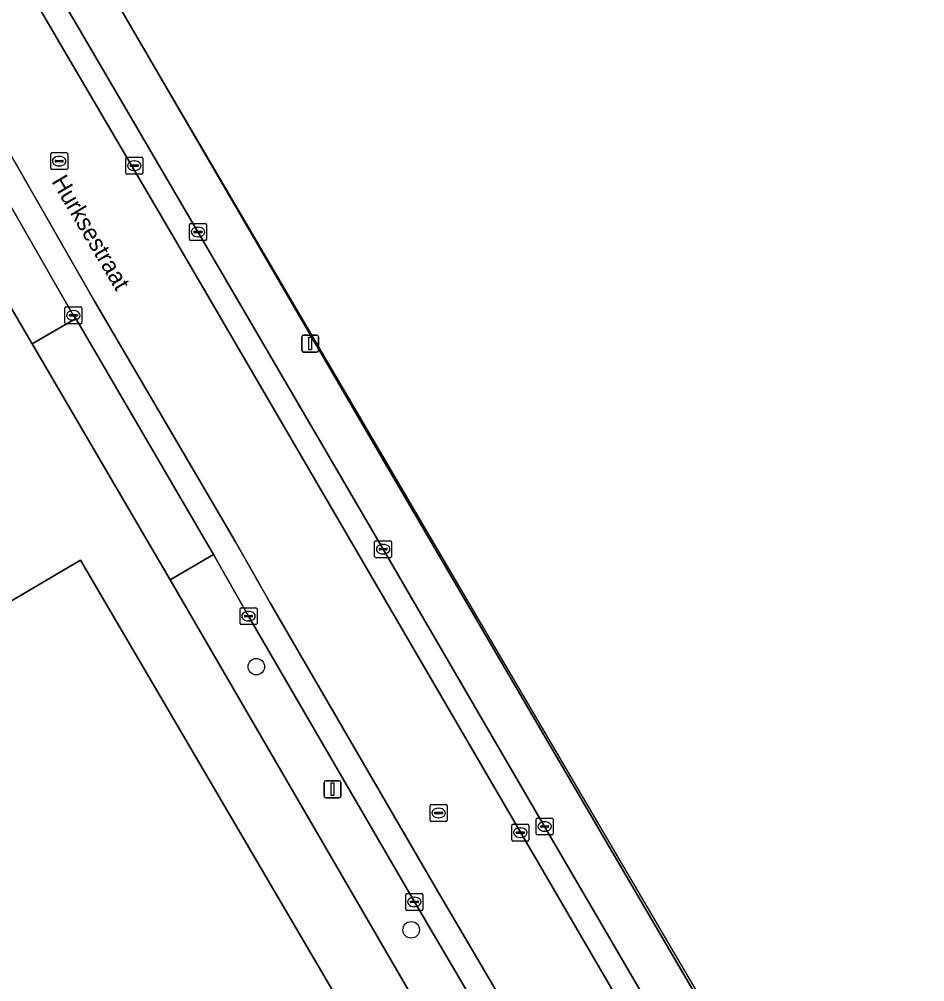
# Model space of a CAD drawing. Extents: x 157692 to 159674, y 381452 to 383291.
# Drawn here: x 159081.9 to 159135.3, y 382333.8 to 382390.6 of the extents above; entities that cross this region are included whole.
import ezdxf

# ---------------------------------------------------------------- set-up
doc = ezdxf.new("R2010")
doc.units = 0
for name, color, linetype in [('IMGEO_Boom', 7, 'Continuous'), ('IMGEO_Erf', 7, 'Continuous'), ('IMGEO_Hek', 7, 'Continuous'), ('IMGEO_Kolk', 7, 'Continuous'), ('IMGEO_Lichtmast', 7, 'Continuous'), ('IMGEO_Openbare_ruimte_label', 7, 'Continuous'), ('IMGEO_Pand', 7, 'Continuous'), ('IMGEO_Parkeervlak_open', 7, 'Continuous'), ('IMGEO_Rijbaan_lokaal_gesloten', 7, 'Continuous'), ('IMGEO_Rioolput', 7, 'Continuous'), ('IMGEO_Voetpad_open', 7, 'Continuous')]:
    doc.layers.add(name, color=color, linetype=linetype)

msp = doc.modelspace()

# ---------------------------------------------------------------- linework, layer by layer
at = {"layer": 'IMGEO_Boom'}
for centre in [(159095.835, 382352.422), (159104.965, 382336.899)]:
    msp.add_circle(centre, 0.489, dxfattribs=at)
at = {"layer": 'IMGEO_Erf'}
for points in [[(159273.494, 382285.815), (159328.456, 382317.435), (159293.957, 382373.753), (159216.622, 382500), (159163.39, 382587.536), (159160.939, 382586.067), (159166.124, 382577.149), (159166.385, 382577.301), (159191.551, 382534.13), (159211.779, 382499.43), (159076.554, 382420.561), (159081.564, 382412.044), (159085.887, 382414.558), (159216.554, 382490.535), (159226.388, 382473.62), (159095.722, 382397.643), (159091.399, 382395.129), (159092.197, 382393.998), (159087.731, 382391.406), (159103.11, 382364.958), (159146.26, 382291.081)], [(159142.471, 382268.948), (159132.631, 382285.807), (159131.323, 382287.914), (159118.094, 382310.535), (159117.626, 382311.245), (159090.759, 382357.551), (159082.624, 382371.462), (159048.553, 382429.785), (159044.016, 382437.53), (159038.682, 382446.625), (159035.125, 382452.659), (159026.422, 382467.604), (159019.413, 382479.835)], [(158977.955, 382388.707), (159000, 382401.564), (159012.563, 382408.891), (159038.694, 382424.131), (159043.016, 382426.645), (159048.749, 382416.85), (159051.689, 382411.827), (159060.174, 382397.329), (159077.523, 382367.685), (159073.208, 382365.16), (159020.635, 382334.39), (159026.807, 382328.358), (159025.733, 382323.717), (159025.864, 382323.794), (159037.037, 382330.336), (159081.152, 382356.17), (159085.466, 382358.697), (159113.824, 382310.271), (159101.565, 382303.091), (159101.19, 382302.872), (159105.694, 382295.18), (159102.438, 382293.274)]]:
    msp.add_lwpolyline(points, dxfattribs=at)
at = {"layer": 'IMGEO_Hek'}
msp.add_lwpolyline([(159161.827, 382265.491), (159159.385, 382269.716), (159159.154, 382269.539), (159145.077, 382293.575), (159087.731, 382391.406)], dxfattribs=at)
at = {"layer": 'IMGEO_Kolk'}
for p, q in [((159091.892, 382377.642), (159091.892, 382378.494)), ((159091.967, 382378.568), (159092.819, 382378.568)), ((159092.151, 382378.062), (159092.151, 382378.074)), ((159092.194, 382378.111), (159092.592, 382378.111)), ((159092.38, 382378.348), (159092.405, 382378.348)), ((159092.635, 382378.074), (159092.635, 382378.062)), ((159092.893, 382378.494), (159092.893, 382377.642)), ((159092.819, 382377.568), (159091.967, 382377.568)), ((159092.589, 382378.025), (159092.191, 382378.025)), ((159092.403, 382377.788), (159092.378, 382377.788)), ((159084.547, 382372.722), (159084.547, 382373.574)), ((159084.622, 382373.648), (159085.474, 382373.648)), ((159085.548, 382373.574), (159085.548, 382372.722)), ((159084.806, 382373.142), (159084.806, 382373.154)), ((159085.244, 382373.105), (159084.846, 382373.105)), ((159084.849, 382373.191), (159085.247, 382373.191)), ((159085.035, 382373.428), (159085.06, 382373.428)), ((159085.29, 382373.154), (159085.29, 382373.142)), ((159085.474, 382372.648), (159084.622, 382372.648)), ((159085.058, 382372.868), (159085.033, 382372.868)), ((159102.812, 382358.927), (159102.812, 382359.779)), ((159102.887, 382359.853), (159103.739, 382359.853)), ((159103.071, 382359.347), (159103.071, 382359.359)), ((159103.509, 382359.31), (159103.111, 382359.31)), ((159103.114, 382359.396), (159103.512, 382359.396)), ((159103.3, 382359.633), (159103.325, 382359.633)), ((159103.555, 382359.359), (159103.555, 382359.347)), ((159103.813, 382359.779), (159103.813, 382358.927)), ((159103.739, 382358.853), (159102.887, 382358.853)), ((159103.323, 382359.073), (159103.298, 382359.073)), ((159094.949, 382355.903), (159095.801, 382355.903)), ((159094.874, 382354.977), (159094.874, 382355.829)), ((159095.133, 382355.397), (159095.133, 382355.409)), ((159095.571, 382355.36), (159095.173, 382355.36)), ((159095.176, 382355.446), (159095.574, 382355.446)), ((159095.362, 382355.683), (159095.387, 382355.683)), ((159095.617, 382355.409), (159095.617, 382355.397)), ((159095.875, 382355.829), (159095.875, 382354.977)), ((159095.801, 382354.903), (159094.949, 382354.903)), ((159095.385, 382355.123), (159095.36, 382355.123)), ((159112.334, 382342.567), (159112.334, 382343.419)), ((159112.409, 382343.493), (159113.261, 382343.493)), ((159113.335, 382343.419), (159113.335, 382342.567)), ((159112.593, 382342.987), (159112.593, 382342.999)), ((159113.031, 382342.95), (159112.633, 382342.95)), ((159112.636, 382343.036), (159113.034, 382343.036)), ((159112.822, 382343.273), (159112.847, 382343.273)), ((159113.077, 382342.999), (159113.077, 382342.987)), ((159113.261, 382342.493), (159112.409, 382342.493)), ((159112.845, 382342.713), (159112.82, 382342.713)), ((159104.655, 382338.118), (159104.655, 382338.97)), ((159104.73, 382339.044), (159105.582, 382339.044)), ((159105.656, 382338.97), (159105.656, 382338.118)), ((159104.914, 382338.538), (159104.914, 382338.55)), ((159105.352, 382338.501), (159104.954, 382338.501)), ((159104.957, 382338.587), (159105.355, 382338.587)), ((159105.143, 382338.824), (159105.168, 382338.824)), ((159105.398, 382338.55), (159105.398, 382338.538)), ((159105.582, 382338.044), (159104.73, 382338.044)), ((159105.166, 382338.264), (159105.141, 382338.264))]:
    msp.add_line(p, q, dxfattribs=at)
for points in [[(159091.892, 382377.642), (159091.892, 382378.494)], [(159091.967, 382378.568), (159092.819, 382378.568)], [(159092.893, 382378.494), (159092.893, 382377.642)], [(159092.819, 382377.568), (159091.967, 382377.568)], [(159084.547, 382372.722), (159084.547, 382373.574)], [(159084.622, 382373.648), (159085.474, 382373.648)], [(159085.548, 382373.574), (159085.548, 382372.722)], [(159085.474, 382372.648), (159084.622, 382372.648)], [(159102.812, 382358.927), (159102.812, 382359.779)], [(159102.887, 382359.853), (159103.739, 382359.853)], [(159103.813, 382359.779), (159103.813, 382358.927)], [(159103.739, 382358.853), (159102.887, 382358.853)], [(159094.949, 382355.903), (159095.801, 382355.903)], [(159094.874, 382354.977), (159094.874, 382355.829)], [(159095.875, 382355.829), (159095.875, 382354.977)], [(159095.801, 382354.903), (159094.949, 382354.903)], [(159112.334, 382342.567), (159112.334, 382343.419)], [(159112.409, 382343.493), (159113.261, 382343.493)], [(159113.335, 382343.419), (159113.335, 382342.567)], [(159113.261, 382342.493), (159112.409, 382342.493)], [(159104.655, 382338.118), (159104.655, 382338.97)], [(159104.73, 382339.044), (159105.582, 382339.044)], [(159105.656, 382338.97), (159105.656, 382338.118)], [(159105.582, 382338.044), (159104.73, 382338.044)]]:
    msp.add_lwpolyline(points, dxfattribs=at)
for centre, radius, start, end in [((159091.969, 382378.492), 0.0765, 91.552, 178.448), ((159091.969, 382378.492), 0.0765, 91.552, 178.448), ((159092.191, 382378.071), 0.0403, 85.8775, 175.7526), ((159092.188, 382378.061), 0.0366, 178.938, 274.7102), ((159092.592, 382378.068), 0.043, 264.8664, 352.4533), ((159092.596, 382378.073), 0.0386, 1.7309, 96.639), ((159092.817, 382378.492), 0.0765, 1.552, 88.448), ((159092.817, 382378.492), 0.0765, 1.552, 88.448), ((159091.969, 382377.644), 0.0765, 181.552, 268.448), ((159091.969, 382377.644), 0.0765, 181.552, 268.448), ((159092.817, 382377.644), 0.0765, 271.552, 358.448), ((159092.817, 382377.644), 0.0765, 271.552, 358.448), ((159084.624, 382373.572), 0.0765, 91.552, 178.448), ((159084.624, 382373.572), 0.0765, 91.552, 178.448), ((159085.472, 382373.572), 0.0765, 1.552, 88.448), ((159085.472, 382373.572), 0.0765, 1.552, 88.448), ((159084.846, 382373.151), 0.0403, 85.8775, 175.7526), ((159084.843, 382373.141), 0.0366, 178.938, 274.7102), ((159085.247, 382373.148), 0.043, 264.8664, 352.4533), ((159085.251, 382373.153), 0.0386, 1.7309, 96.639), ((159084.624, 382372.724), 0.0765, 181.552, 268.448), ((159084.624, 382372.724), 0.0765, 181.552, 268.448), ((159085.472, 382372.724), 0.0765, 271.552, 358.448), ((159085.472, 382372.724), 0.0765, 271.552, 358.448), ((159102.889, 382359.777), 0.0765, 91.552, 178.448), ((159102.889, 382359.777), 0.0765, 91.552, 178.448), ((159103.111, 382359.356), 0.0403, 85.8775, 175.7526), ((159103.108, 382359.346), 0.0366, 178.938, 274.7102), ((159103.512, 382359.353), 0.043, 264.8664, 352.4533), ((159103.516, 382359.358), 0.0386, 1.7309, 96.639), ((159103.737, 382359.777), 0.0765, 1.552, 88.448), ((159103.737, 382359.777), 0.0765, 1.552, 88.448), ((159102.889, 382358.929), 0.0765, 181.552, 268.448), ((159102.889, 382358.929), 0.0765, 181.552, 268.448), ((159103.737, 382358.929), 0.0765, 271.552, 358.448), ((159103.737, 382358.929), 0.0765, 271.552, 358.448), ((159094.951, 382355.827), 0.0765, 91.552, 178.448), ((159094.951, 382355.827), 0.0765, 91.552, 178.448), ((159095.799, 382355.827), 0.0765, 1.552, 88.448), ((159095.799, 382355.827), 0.0765, 1.552, 88.448), ((159095.173, 382355.406), 0.0403, 85.8775, 175.7526), ((159095.17, 382355.396), 0.0366, 178.938, 274.7102), ((159095.574, 382355.403), 0.043, 264.8664, 352.4533), ((159095.578, 382355.408), 0.0386, 1.7309, 96.639), ((159094.951, 382354.979), 0.0765, 181.552, 268.448), ((159094.951, 382354.979), 0.0765, 181.552, 268.448), ((159095.799, 382354.979), 0.0765, 271.552, 358.448), ((159095.799, 382354.979), 0.0765, 271.552, 358.448), ((159112.411, 382343.417), 0.0765, 91.552, 178.448), ((159112.411, 382343.417), 0.0765, 91.552, 178.448), ((159113.259, 382343.417), 0.0765, 1.552, 88.448), ((159113.259, 382343.417), 0.0765, 1.552, 88.448), ((159112.633, 382342.996), 0.0403, 85.8775, 175.7526), ((159112.63, 382342.986), 0.0366, 178.938, 274.7102), ((159113.034, 382342.993), 0.043, 264.8664, 352.4533), ((159113.038, 382342.998), 0.0386, 1.7309, 96.639), ((159112.411, 382342.569), 0.0765, 181.552, 268.448), ((159112.411, 382342.569), 0.0765, 181.552, 268.448), ((159113.259, 382342.569), 0.0765, 271.552, 358.448), ((159113.259, 382342.569), 0.0765, 271.552, 358.448), ((159104.732, 382338.968), 0.0765, 91.552, 178.448), ((159104.732, 382338.968), 0.0765, 91.552, 178.448), ((159105.58, 382338.968), 0.0765, 1.552, 88.448), ((159105.58, 382338.968), 0.0765, 1.552, 88.448), ((159104.954, 382338.547), 0.0403, 85.8775, 175.7526), ((159104.951, 382338.537), 0.0366, 178.938, 274.7102), ((159105.355, 382338.544), 0.043, 264.8664, 352.4533), ((159105.359, 382338.549), 0.0386, 1.7309, 96.639), ((159104.732, 382338.12), 0.0765, 181.552, 268.448), ((159104.732, 382338.12), 0.0765, 181.552, 268.448), ((159105.58, 382338.12), 0.0765, 271.552, 358.448), ((159105.58, 382338.12), 0.0765, 271.552, 358.448)]:
    msp.add_arc(centre, radius, start, end, dxfattribs=at)
for centre, major_axis, ratio, start_param, end_param in [((159092.379, 382378.068), (-0.387, 0.002), 0.722429, 4.712389, 7.853982), ((159092.404, 382378.068), (-0.39, 0.002), 0.717154, 1.570796, 4.712389), ((159085.034, 382373.148), (-0.387, 0.002), 0.722429, 4.712389, 7.853982), ((159085.059, 382373.148), (-0.39, 0.002), 0.717154, 1.570796, 4.712389), ((159103.299, 382359.353), (-0.387, 0.002), 0.722429, 4.712389, 7.853982), ((159103.324, 382359.353), (-0.39, 0.002), 0.717154, 1.570796, 4.712389), ((159095.361, 382355.403), (-0.387, 0.002), 0.722429, 4.712389, 7.853982), ((159095.386, 382355.403), (-0.39, 0.002), 0.717154, 1.570796, 4.712389), ((159112.821, 382342.993), (-0.387, 0.002), 0.722429, 4.712389, 7.853982), ((159112.846, 382342.993), (-0.39, 0.002), 0.717154, 1.570796, 4.712389), ((159105.142, 382338.544), (-0.387, 0.002), 0.722429, 4.712389, 7.853982), ((159105.167, 382338.544), (-0.39, 0.002), 0.717154, 1.570796, 4.712389)]:
    msp.add_ellipse(centre, major_axis=major_axis, ratio=ratio, start_param=start_param, end_param=end_param, dxfattribs=at)
at = {"layer": 'IMGEO_Lichtmast'}
for p, q in [((159098.52, 382371.084), (159098.52, 382371.884)), ((159098.52, 382371.884), (159098.52, 382371.084)), ((159098.62, 382371.984), (159099.41, 382371.984)), ((159099.41, 382371.984), (159098.62, 382371.984)), ((159099.51, 382371.884), (159099.51, 382371.084)), ((159099.51, 382371.084), (159099.51, 382371.884)), ((159099.41, 382370.984), (159098.62, 382370.984)), ((159098.62, 382370.984), (159099.41, 382370.984)), ((159099.935, 382345.689), (159100.725, 382345.689)), ((159100.725, 382345.689), (159099.935, 382345.689)), ((159099.835, 382344.789), (159099.835, 382345.589)), ((159099.835, 382345.589), (159099.835, 382344.789)), ((159100.825, 382345.589), (159100.825, 382344.789)), ((159100.825, 382344.789), (159100.825, 382345.589)), ((159100.725, 382344.689), (159099.935, 382344.689)), ((159099.935, 382344.689), (159100.725, 382344.689))]:
    msp.add_line(p, q, dxfattribs=at)
for points in [[(159098.94, 382371.859), (159099.09, 382371.859), (159099.09, 382371.109), (159098.94, 382371.109), (159098.94, 382371.859)], [(159100.255, 382345.564), (159100.405, 382345.564), (159100.405, 382344.814), (159100.255, 382344.814), (159100.255, 382345.564)]]:
    msp.add_lwpolyline(points, dxfattribs=at)
for centre, start, end in [((159098.62, 382371.884), 90, 180), ((159098.62, 382371.884), 90, 180), ((159099.41, 382371.884), 0, 90), ((159099.41, 382371.884), 360, 90), ((159098.62, 382371.084), 180, 270), ((159098.62, 382371.084), 180, 270), ((159099.41, 382371.084), 270, 0), ((159099.41, 382371.084), 270, 0), ((159099.935, 382345.589), 90, 180), ((159099.935, 382345.589), 90, 180), ((159100.725, 382345.589), 0, 90), ((159100.725, 382345.589), 360, 90), ((159099.935, 382344.789), 180, 270), ((159099.935, 382344.789), 180, 270), ((159100.725, 382344.789), 270, 0), ((159100.725, 382344.789), 270, 0)]:
    msp.add_arc(centre, 0.1, start, end, dxfattribs=at)
at = {"layer": 'IMGEO_Pand'}
msp.add_lwpolyline([(159074.613, 382266.206), (159081.718, 382254.144), (159093.699, 382261.16), (159100.241, 382250), (159101.591, 382247.698), (159105.215, 382249.821), (159105.52, 382250), (159106.162, 382250.377), (159105.6, 382251.337), (159113.054, 382255.71), (159113.62, 382254.746), (159114.535, 382255.282), (159130.158, 382264.437), (159122.053, 382278.279), (159117.616, 382275.681), (159113.985, 382273.555), (159102.438, 382293.274), (159105.694, 382295.18), (159101.19, 382302.872), (159101.565, 382303.091), (159113.824, 382310.271), (159085.466, 382358.697), (159081.152, 382356.17), (159037.037, 382330.336)], close=True, dxfattribs=at)
at = {"layer": 'IMGEO_Parkeervlak_open'}
msp.add_lwpolyline([(159077.163, 382409.47), (159072.057, 382418.198), (159066.152, 382428.292), (159063.873, 382432.188), (159060.954, 382437.177), (159058.62, 382435.786), (159063.472, 382427.52), (159073.439, 382410.444), (159082.875, 382394.336), (159085.401, 382390.018), (159092.391, 382378.068), (159103.311, 382359.352), (159112.833, 382342.992), (159123.237, 382325.137), (159135.842, 382303.553), (159143.881, 382289.925), (159159.071, 382263.958), (159161.311, 382265.277), (159146.26, 382291.081), (159103.11, 382364.958), (159087.731, 382391.406)], close=True, dxfattribs=at)
at = {"layer": 'IMGEO_Rijbaan_lokaal_gesloten'}
for points in [[(159063.472, 382427.52), (159058.62, 382435.786), (159057.417, 382435.069), (159062.264, 382426.813), (159072.23, 382409.737), (159081.667, 382393.629), (159084.192, 382389.311), (159091.182, 382377.362), (159102.101, 382358.647), (159111.623, 382342.287), (159122.028, 382324.432), (159134.633, 382302.847), (159145.148, 382284.823), (159155.325, 382267.42), (159157.641, 382263.44), (159174.5, 382234.542), (159175.2, 382233.343), (159184.255, 382224.142), (159181.818, 382227.27), (159177.76, 382232.926), (159175.52, 382236.142)], [(159084.192, 382389.311), (159081.667, 382393.629), (159072.23, 382409.737), (159062.264, 382426.813), (159057.417, 382435.069), (159052.365, 382432.057), (159063.794, 382412.515), (159066.321, 382408.255), (159067.432, 382406.325), (159076.469, 382390.805), (159076.612, 382390.6), (159079.253, 382386.255), (159086.295, 382373.984), (159094.603, 382359.781), (159096.676, 382356.151), (159106.453, 382339.3), (159117.324, 382320.793), (159121.972, 382312.81), (159135.154, 382290.23)], [(159173.751, 382238.863), (159162.212, 382258.588), (159159.071, 382263.958), (159143.881, 382289.925), (159135.842, 382303.553), (159123.237, 382325.137), (159112.833, 382342.992), (159103.311, 382359.352), (159092.391, 382378.068), (159085.401, 382390.018), (159082.875, 382394.336), (159073.439, 382410.444), (159063.472, 382427.52)], [(159066.134, 382405.573), (159075.203, 382389.998), (159075.354, 382389.781), (159077.961, 382385.492), (159085.041, 382373.155), (159085.183, 382372.967), (159093.304, 382359.031), (159095.376, 382355.403), (159105.158, 382338.544), (159116.029, 382320.036), (159120.676, 382312.055), (159133.858, 382289.474)], [(159135.154, 382290.23), (159121.972, 382312.81), (159117.324, 382320.793), (159106.453, 382339.3), (159096.676, 382356.151), (159094.603, 382359.781), (159086.295, 382373.984), (159079.253, 382386.255), (159076.612, 382390.6), (159076.469, 382390.805)], [(159167.378, 382223.371), (159174.5, 382234.542), (159157.641, 382263.44), (159155.325, 382267.42), (159145.148, 382284.823), (159134.633, 382302.847), (159122.028, 382324.432), (159111.623, 382342.287), (159102.101, 382358.647), (159091.182, 382377.362), (159084.192, 382389.311)]]:
    msp.add_lwpolyline(points, dxfattribs=at)
at = {"layer": 'IMGEO_Rioolput'}
for p, q in [((159083.709, 382381.823), (159083.709, 382382.675)), ((159083.784, 382382.749), (159084.636, 382382.749)), ((159084.71, 382382.675), (159084.71, 382381.823)), ((159083.968, 382382.243), (159083.968, 382382.255)), ((159084.406, 382382.206), (159084.008, 382382.206)), ((159084.011, 382382.292), (159084.409, 382382.292)), ((159084.197, 382382.529), (159084.222, 382382.529)), ((159084.452, 382382.255), (159084.452, 382382.243)), ((159088.143, 382381.552), (159088.143, 382382.404)), ((159088.218, 382382.478), (159089.07, 382382.478)), ((159088.445, 382382.021), (159088.843, 382382.021)), ((159088.631, 382382.258), (159088.656, 382382.258)), ((159089.144, 382382.404), (159089.144, 382381.552)), ((159084.636, 382381.749), (159083.784, 382381.749)), ((159084.22, 382381.969), (159084.195, 382381.969)), ((159089.07, 382381.478), (159088.218, 382381.478)), ((159088.402, 382381.972), (159088.402, 382381.984)), ((159088.84, 382381.935), (159088.442, 382381.935)), ((159088.654, 382381.698), (159088.629, 382381.698)), ((159088.886, 382381.984), (159088.886, 382381.972)), ((159106.089, 382343.362), (159106.089, 382344.214)), ((159106.164, 382344.288), (159107.016, 382344.288)), ((159106.577, 382344.068), (159106.602, 382344.068)), ((159107.09, 382344.214), (159107.09, 382343.362)), ((159106.348, 382343.782), (159106.348, 382343.794)), ((159106.786, 382343.745), (159106.388, 382343.745)), ((159106.391, 382343.831), (159106.789, 382343.831)), ((159106.6, 382343.508), (159106.575, 382343.508)), ((159106.832, 382343.794), (159106.832, 382343.782)), ((159107.016, 382343.288), (159106.164, 382343.288)), ((159110.901, 382342.206), (159110.901, 382343.058)), ((159110.976, 382343.132), (159111.828, 382343.132)), ((159111.389, 382342.912), (159111.414, 382342.912)), ((159111.902, 382343.058), (159111.902, 382342.206)), ((159111.16, 382342.626), (159111.16, 382342.638)), ((159111.598, 382342.589), (159111.2, 382342.589)), ((159111.203, 382342.675), (159111.601, 382342.675)), ((159111.412, 382342.352), (159111.387, 382342.352)), ((159111.644, 382342.638), (159111.644, 382342.626)), ((159111.828, 382342.132), (159110.976, 382342.132))]:
    msp.add_line(p, q, dxfattribs=at)
for points in [[(159083.709, 382381.823), (159083.709, 382382.675)], [(159083.784, 382382.749), (159084.636, 382382.749)], [(159084.71, 382382.675), (159084.71, 382381.823)], [(159088.143, 382381.552), (159088.143, 382382.404)], [(159088.218, 382382.478), (159089.07, 382382.478)], [(159089.144, 382382.404), (159089.144, 382381.552)], [(159084.636, 382381.749), (159083.784, 382381.749)], [(159089.07, 382381.478), (159088.218, 382381.478)], [(159106.089, 382343.362), (159106.089, 382344.214)], [(159106.164, 382344.288), (159107.016, 382344.288)], [(159107.09, 382344.214), (159107.09, 382343.362)], [(159107.016, 382343.288), (159106.164, 382343.288)], [(159110.901, 382342.206), (159110.901, 382343.058)], [(159110.976, 382343.132), (159111.828, 382343.132)], [(159111.902, 382343.058), (159111.902, 382342.206)], [(159111.828, 382342.132), (159110.976, 382342.132)]]:
    msp.add_lwpolyline(points, dxfattribs=at)
for centre, radius, start, end in [((159083.786, 382382.673), 0.0765, 91.552, 178.448), ((159083.786, 382382.673), 0.0765, 91.552, 178.448), ((159084.634, 382382.673), 0.0765, 1.552, 88.448), ((159084.634, 382382.673), 0.0765, 1.552, 88.448), ((159084.008, 382382.252), 0.0403, 85.8775, 175.7526), ((159084.005, 382382.242), 0.0366, 178.938, 274.7102), ((159084.409, 382382.249), 0.043, 264.8664, 352.4533), ((159084.413, 382382.254), 0.0386, 1.7309, 96.639), ((159088.22, 382382.402), 0.0765, 91.552, 178.448), ((159088.22, 382382.402), 0.0765, 91.552, 178.448), ((159088.442, 382381.981), 0.0403, 85.8775, 175.7526), ((159088.847, 382381.983), 0.0386, 1.7309, 96.639), ((159089.068, 382382.402), 0.0765, 1.552, 88.448), ((159089.068, 382382.402), 0.0765, 1.552, 88.448), ((159083.786, 382381.825), 0.0765, 181.552, 268.448), ((159083.786, 382381.825), 0.0765, 181.552, 268.448), ((159084.634, 382381.825), 0.0765, 271.552, 358.448), ((159084.634, 382381.825), 0.0765, 271.552, 358.448), ((159088.22, 382381.554), 0.0765, 181.552, 268.448), ((159088.22, 382381.554), 0.0765, 181.552, 268.448), ((159088.439, 382381.971), 0.0366, 178.938, 274.7102), ((159088.843, 382381.978), 0.043, 264.8664, 352.4533), ((159089.068, 382381.554), 0.0765, 271.552, 358.448), ((159089.068, 382381.554), 0.0765, 271.552, 358.448), ((159106.166, 382344.212), 0.0765, 91.552, 178.448), ((159106.166, 382344.212), 0.0765, 91.552, 178.448), ((159107.014, 382344.212), 0.0765, 1.552, 88.448), ((159107.014, 382344.212), 0.0765, 1.552, 88.448), ((159106.388, 382343.791), 0.0403, 85.8775, 175.7526), ((159106.385, 382343.781), 0.0366, 178.938, 274.7102), ((159106.789, 382343.788), 0.043, 264.8664, 352.4533), ((159106.793, 382343.793), 0.0386, 1.7309, 96.639), ((159106.166, 382343.364), 0.0765, 181.552, 268.448), ((159106.166, 382343.364), 0.0765, 181.552, 268.448), ((159107.014, 382343.364), 0.0765, 271.552, 358.448), ((159107.014, 382343.364), 0.0765, 271.552, 358.448), ((159110.978, 382343.056), 0.0765, 91.552, 178.448), ((159110.978, 382343.056), 0.0765, 91.552, 178.448), ((159111.826, 382343.056), 0.0765, 1.552, 88.448), ((159111.826, 382343.056), 0.0765, 1.552, 88.448), ((159111.2, 382342.635), 0.0403, 85.8775, 175.7526), ((159111.197, 382342.625), 0.0366, 178.938, 274.7102), ((159111.601, 382342.632), 0.043, 264.8664, 352.4533), ((159111.605, 382342.637), 0.0386, 1.7309, 96.639), ((159110.978, 382342.208), 0.0765, 181.552, 268.448), ((159110.978, 382342.208), 0.0765, 181.552, 268.448), ((159111.826, 382342.208), 0.0765, 271.552, 358.448), ((159111.826, 382342.208), 0.0765, 271.552, 358.448)]:
    msp.add_arc(centre, radius, start, end, dxfattribs=at)
for centre, major_axis, ratio, start_param, end_param in [((159084.196, 382382.249), (-0.387, 0.002), 0.722429, 4.712389, 7.853982), ((159084.221, 382382.249), (-0.39, 0.002), 0.717154, 1.570796, 4.712389), ((159088.63, 382381.978), (-0.387, 0.002), 0.722429, 4.712389, 7.853982), ((159088.655, 382381.978), (-0.39, 0.002), 0.717154, 1.570796, 4.712389), ((159106.576, 382343.788), (-0.387, 0.002), 0.722429, 4.712389, 7.853982), ((159106.601, 382343.788), (-0.39, 0.002), 0.717154, 1.570796, 4.712389), ((159111.388, 382342.632), (-0.387, 0.002), 0.722429, 4.712389, 7.853982), ((159111.413, 382342.632), (-0.39, 0.002), 0.717154, 1.570796, 4.712389)]:
    msp.add_ellipse(centre, major_axis=major_axis, ratio=ratio, start_param=start_param, end_param=end_param, dxfattribs=at)
at = {"layer": 'IMGEO_Voetpad_open'}
for points in [[(159076.961, 382384.884), (159074.354, 382389.173), (159075.354, 382389.781), (159075.203, 382389.998), (159066.134, 382405.573), (159065.026, 382407.498), (159064.02, 382406.901), (159061.496, 382411.157), (159062.502, 382411.754), (159051.076, 382431.289), (159048.553, 382429.785), (159082.624, 382371.462), (159085.183, 382372.967), (159085.041, 382373.155), (159077.961, 382385.492)], [(159093.304, 382359.031), (159085.183, 382372.967), (159082.624, 382371.462), (159090.759, 382357.551)], [(159120.676, 382312.055), (159116.029, 382320.036), (159105.158, 382338.544), (159095.376, 382355.403), (159093.304, 382359.031), (159090.759, 382357.551), (159117.626, 382311.245), (159118.094, 382310.535)]]:
    msp.add_lwpolyline(points, close=True, dxfattribs=at)

# ---------------------------------------------------------------- texts
at = {"layer": 'IMGEO_Openbare_ruimte_label'}
msp.add_text('Hurksestraat', height=1, rotation=300.5904, dxfattribs=at).set_placement((159083.73, 382381.052))

doc.saveas('drawing.dxf')
